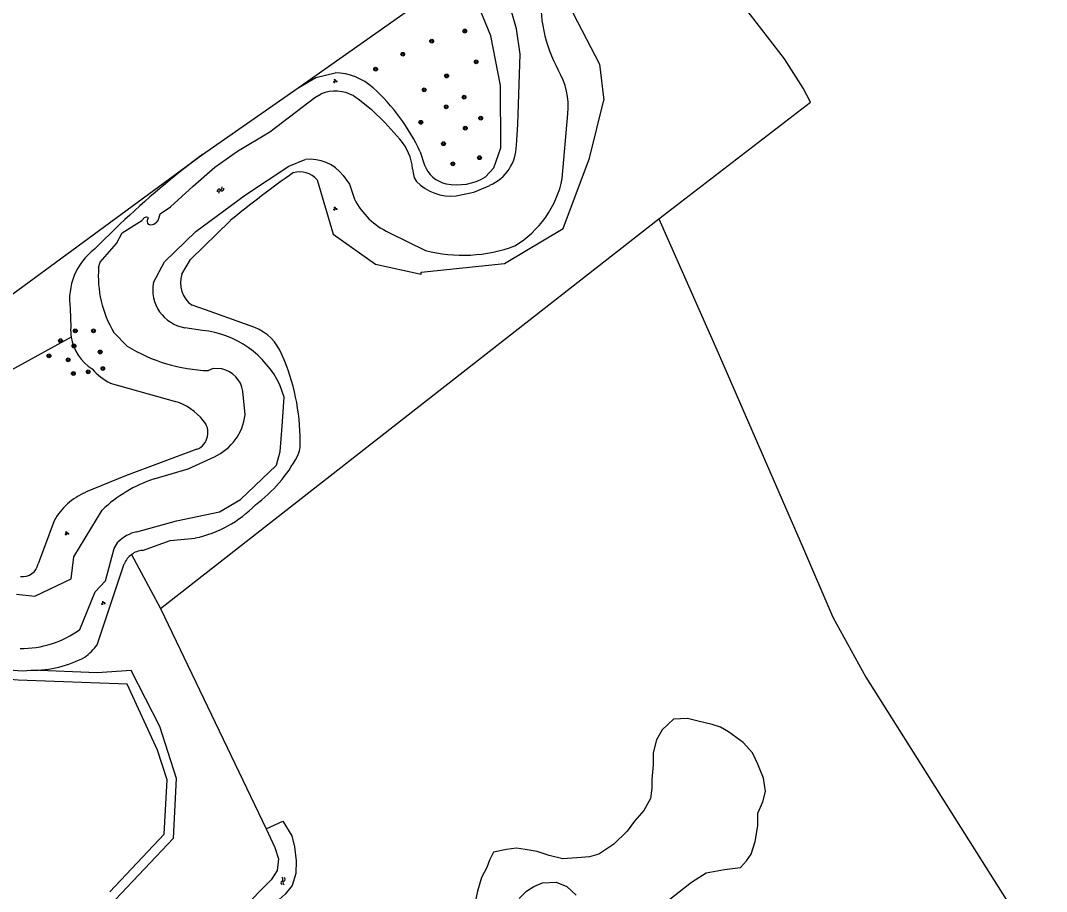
# Model space of a CAD drawing. Extents: x 135999 to 138000, y 396000 to 398501.
# Drawn here: x 136877 to 137094.8, y 396523.3 to 396708.1 of the extents above; entities that cross this region are included whole.
import ezdxf

# ---------------------------------------------------------------- set-up
doc = ezdxf.new("R2010")
doc.units = 0
for name, color, linetype in [('gg-knt-bronhoudergrens', 7, 'Continuous'), ('gg-kntw-bovenkant insteek waterloop', 7, 'Continuous'), ('gg-kntw-waterlijn', 7, 'Continuous'), ('gt-grn-groengrens', 7, 'Continuous'), ('gt-symb-boom', 7, 'Continuous'), ('gt-symb-groenvak', 7, 'Continuous'), ('gt-symb-watersymbool', 7, 'Continuous')]:
    doc.layers.add(name, color=color, linetype=linetype)

# ---------------------------------------------------------------- blocks, each defined once
blk = doc.blocks.new('gt0-BOOM')
at = {"layer": 'gt-symb-boom'}
for radius in [0.4, 0.2]:
    blk.add_circle((0, 0), radius, dxfattribs=at)
blk = doc.blocks.new('gt0-WA')
at = {"layer": 'gt-symb-watersymbool'}
for centre, start, end in [((-0.32, 0.02), 28.0725, 151.9275), ((0.43, 0.42), 208.0725, 331.9275), ((-0.32, -0.43), 28.0725, 151.9275), ((0.43, -0.03), 208.0725, 331.9275)]:
    blk.add_arc(centre, 0.425, start, end, dxfattribs=at)
blk = doc.blocks.new('gt0-GRVAK')
at = {"layer": 'gt-symb-groenvak'}
for p, q in [((-0.11, 0.19), (-0.23, 0.24)), ((-0.18, 0.15), (0.09, 0.15)), ((-0.09, 0.21), (-0.16, 0.32)), ((-0.05, 0.21), (-0.05, 0.39)), ((0, 0.21), (0.06, 0.32)), ((0.02, 0.19), (0.13, 0.24)), ((0.26, -0.05), (0.2, 0.06)), ((0.3, -0.05), (0.3, 0.13)), ((0.35, -0.05), (0.41, 0.06)), ((-0.24, -0.23), (-0.36, -0.18)), ((-0.32, -0.26), (-0.05, -0.26)), ((-0.23, -0.21), (-0.29, -0.1)), ((-0.18, -0.2), (-0.18, -0.02)), ((-0.14, -0.21), (-0.07, -0.1)), ((-0.12, -0.23), (0, -0.18)), ((0.24, -0.07), (0.12, -0.02)), ((0.17, -0.11), (0.44, -0.11)), ((0.37, -0.07), (0.49, -0.02))]:
    blk.add_line(p, q, dxfattribs=at)

msp = doc.modelspace()

# ---------------------------------------------------------------- linework, layer by layer
at = {"layer": 'gg-knt-bronhoudergrens'}
msp.add_line((136935.91, 396693.85), (136964.64, 396714.1), dxfattribs=at)
for points in [[(136740.23, 396593.4), (136753.89, 396594.58), (136772.91, 396593.15), (136790.68, 396594.22), (136802.88, 396596.56), (136809.88, 396602.3), (136819.21, 396615.76), (136824.59, 396621.14), (136831.05, 396625.27), (136838.59, 396627.6), (136843.79, 396628.5), (136847.56, 396629.75), (136915.65, 396679.7)], [(137012.5, 396666.03), (137025.05, 396637.58), (137043.18, 396596.02), (137049.4, 396581.48), (137056.45, 396568.76), (137072.77, 396542.86), (137089.08, 396516.97), (137105.94, 396489.49), (137106.72, 396488.22)]]:
    msp.add_lwpolyline(points, dxfattribs=at)
at = {"layer": 'gg-kntw-bovenkant insteek waterloop'}
for p, q in [((136915.65, 396679.7), (136935.91, 396693.85)), ((136961.83, 396680.23), (136962.74, 396677.45)), ((136892.7, 396659.6), (136898.09, 396664.87)), ((136887.57, 396646.97), (136887.66, 396642.97)), ((136896.06, 396631.16), (136909.86, 396627.28)), ((136884.11, 396601.97), (136880.75, 396592.84)), ((136893.26, 396575.63), (136899.03, 396592.83)), ((136929.14, 396536.55), (136932.7, 396538.21))]:
    msp.add_line(p, q, dxfattribs=at)
for points in [[(136995.99, 396723.48), (136994.8, 396722.05), (136992.85, 396719.25), (136992.93, 396716.57), (136994.31, 396709.6), (136999.87, 396698.88), (137000.79, 396691.21)], [(136975.69, 396674.93), (136977.46, 396676.87), (136978.93, 396681.13), (136978.86, 396694.34), (136976.85, 396704.9), (136974.7, 396710.03)], [(136935.91, 396693.85), (136939.71, 396696), (136943.75, 396697.01)], [(136939.95, 396674.33), (136943.38, 396662.76), (136952.37, 396656.41), (136962.03, 396654.3), (136962.03, 396654.69), (136979.76, 396656.55), (136992.19, 396663.96), (136997.75, 396678.9), (137000.79, 396691.21)], [(136911.24, 396654.28), (136913.06, 396657.38), (136921.53, 396665.64)], [(136926.71, 396642.99), (136916.29, 396646.73), (136913.41, 396647.7)], [(136914.44, 396617.12), (136899.27, 396611.46), (136890.8, 396607.99)], [(136902.86, 396595.67), (136908.79, 396597.77), (136914.1, 396598.29)], [(137013.16, 396520.37), (137019.43, 396525.22), (137022.56, 396527.21), (137026.41, 396527.93), (137029.83, 396528.35), (137031.11, 396529.78), (137032.11, 396531.2), (137032.96, 396533.91), (137033.53, 396537.19), (137033.53, 396539.9), (137034.53, 396542.32), (137035.1, 396544.46), (137034.67, 396547.31), (137033.53, 396550.3), (137032.39, 396552.72), (137030.4, 396554.86), (137027.26, 396557.14), (137025.55, 396558.14), (137023.84, 396558.71), (137020.85, 396559.42), (137018.57, 396559.99), (137015.58, 396559.85), (137013.16, 396557.57), (137012.02, 396555.43), (137011.31, 396552.72), (137011.31, 396550.16), (137011.02, 396547.02), (137011.02, 396545.17), (137010.74, 396543.03), (137009.32, 396540.47), (137007.32, 396538.18), (137005.76, 396536.05), (137002.91, 396533.34), (136999.77, 396531.2), (136997.78, 396530.63), (136996.07, 396530.49), (136992.08, 396530.21), (136989.23, 396530.92), (136986.67, 396531.77), (136984.11, 396532.2), (136982.25, 396532.49), (136980.12, 396532.2), (136977.41, 396531.63), (136976.56, 396529.92), (136975.99, 396528.35), (136974.85, 396526.22), (136973.99, 396523.36), (136973.42, 396520.66)], [(136932.7, 396538.21), (136934.57, 396535.07), (136935.18, 396532.74), (136935.53, 396529.78), (136935.42, 396527.12), (136934.68, 396524.57), (136933.2, 396522.67), (136927.41, 396517.59), (136918.41, 396509.53), (136910.19, 396502.04), (136908.01, 396500)], [(136929.14, 396536.55), (136930.99, 396532.58), (136931.79, 396530.19), (136931.44, 396527.74), (136930.18, 396525.73), (136923.81, 396519.28), (136911.34, 396508.71), (136901.22, 396500)], [(136982.82, 396521.8), (136984.39, 396523.36), (136985.96, 396524.36), (136987.81, 396525.08), (136990.66, 396525.22), (136992.94, 396524.36), (136994.93, 396522.51)]]:
    msp.add_lwpolyline(points, dxfattribs=at)
for centre, radius, start, end in [((136943.54, 396684.57), 12.44, 48.229, 89.0196), ((136923.93, 396662.87), 41.69, 24.6151, 47.9947), ((137029.64, 396527), 190.56, 126.7425, 133.6576), ((137049.73, 396510.92), 200.94, 124.8462, 129.6443), ((136936.25, 396671.08), 4.93, 41.3468, 105.6522), ((136968.89, 396679.88), 6.62, 201.5268, 256.2802), ((136969.56, 396685.17), 11.93, 259.1938, 300.88), ((136900.8, 396648.95), 13.39, 127.2579, 188.4915), ((136916.8, 396652.46), 5.85, 161.8586, 234.593), ((136897.33, 396642.41), 9.69, 176.6935, 188.7645), ((136922.74, 396633.22), 10.55, 22.3541, 67.8842), ((136897.3, 396642.41), 9.66, 188.7564, 238.2661), ((136891.07, 396618.97), 45.27, 359.7076, 23.7926), ((136901.5, 396641.97), 12.1, 219.9693, 243.314), ((136906.16, 396615.53), 12.32, 38.7955, 72.5489), ((136912.98, 396620.64), 3.81, 292.4355, 43.2104), ((136930.82, 396618.13), 5.56, 333.5235, 6.3081), ((136908.4, 396630.39), 31.1, 306.414, 331.7174), ((136896.41, 396595.02), 14.12, 113.413, 150.5482), ((136909.04, 396622.5), 24.73, 281.8072, 316.122), ((136903.3, 396591.08), 4.61, 126.5396, 157.6739), ((136903.3, 396591.08), 4.61, 95.4061, 126.546), ((136877.42, 396593.48), 3.39, 262.8531, 349.0216), ((136882.49, 396583.69), 13.45, 307.3974, 323.2154), ((136877.35, 396589.89), 19.76, 231.7198, 275.6708), ((136879.61, 396593.69), 23.45, 269.2624, 298.1132)]:
    msp.add_arc(centre, radius, start, end, dxfattribs=at)
at = {"layer": 'gg-kntw-waterlijn'}
for p, q in [((136992, 396674.61), (136993.19, 396688.34)), ((136904.08, 396664.92), (136904.32, 396664.81)), ((136955.17, 396663.14), (136962.96, 396659.32)), ((136915.63, 396642.34), (136911.89, 396642.91)), ((136899.67, 396639.01), (136896.8, 396641.92)), ((136924.67, 396624.43), (136924.21, 396629.48))]:
    msp.add_line(p, q, dxfattribs=at)
for points in [[(136982.28, 396681.64), (136982.57, 396686.06), (136983.08, 396701), (136982.28, 396706.39), (136980.66, 396712.05)], [(136906.39, 396666.1), (136906.63, 396667.12), (136908.81, 396668.58), (136913.64, 396672.99), (136918.25, 396677.01), (136923.06, 396680.36), (136929.92, 396684.51), (136939.5, 396691.8), (136940.8, 396692.56)], [(136947.72, 396692.14), (136948.94, 396691.31), (136951.53, 396689.21), (136954.34, 396686.46), (136957.48, 396682.93)], [(136905.2, 396652.54), (136907.53, 396656.93), (136914.24, 396663.35), (136924.73, 396671.15), (136933.94, 396677.21), (136937.45, 396678.65)], [(136960.22, 396676.62), (136960.33, 396675.8), (136960.57, 396674.72), (136961.05, 396673.92)], [(136945.49, 396675.26), (136946.82, 396673.41), (136947.89, 396670.2)], [(136969.44, 396670.89), (136973.2, 396671.68), (136976.64, 396673.14)], [(136893.58, 396655.71), (136893.88, 396656.86), (136897.38, 396660.79), (136898.57, 396663.04), (136902.78, 396665.7), (136903.29, 396666.31), (136903.75, 396666.46), (136903.99, 396666.4), (136904.1, 396666.24), (136903.93, 396665.91)], [(136919.7, 396634.17), (136917.87, 396634.27), (136916.93, 396633.83)], [(136901.7, 396599.62), (136910.08, 396601.9), (136919.23, 396603.87), (136923.7, 396606.48), (136931.36, 396613.77), (136932.13, 396616.66), (136932.53, 396622.05), (136932.98, 396628.17), (136932.05, 396630.8)], [(136905.35, 396610.82), (136912.56, 396612.97), (136918.16, 396615.52)], [(136876.17, 396586.37), (136880.07, 396585.93), (136887.72, 396589.61), (136888.31, 396594.31), (136894.3, 396604.2)], [(136889.61, 396578.9), (136892.82, 396586.86), (136895.07, 396589.22), (136896.84, 396596.08), (136897.65, 396597.38)]]:
    msp.add_lwpolyline(points, dxfattribs=at)
for centre, radius, start, end in [((137018.3, 396712.29), 30.9, 175.2981, 208.3557), ((136978.19, 396689.84), 15.08, 354.3093, 31.0582), ((136943.8, 396684.82), 8.3, 61.8347, 111.2413), ((136949.66, 396675.78), 10.59, 4.508, 42.4161), ((136972.71, 396681.87), 9.57, 294.2292, 358.6213), ((136938.3, 396669.44), 9.25, 38.963, 95.257), ((136968.49, 396681.38), 10.53, 225.0962, 275.2021), ((136970.78, 396678.83), 21.63, 301.0364, 348.7628), ((136961.69, 396677.15), 15.45, 206.7126, 245.0521), ((136904.78, 396665.53), 0.927, 155.8929, 221.0494), ((136904.58, 396666.69), 1.9, 261.9242, 341.8973), ((136970.91, 396689.75), 31.45, 255.35, 290.5254), ((136916.94, 396653.89), 23.43, 175.5438, 210.7172), ((136913.28, 396651.01), 8.22, 169.3033, 260.3083), ((136913.43, 396621.75), 20.71, 25.9313, 83.8909), ((136917.94, 396668.5), 34.69, 238.2157, 268.3328), ((136918.56, 396628.56), 5.72, 9.2105, 78.4858), ((136913.37, 396625.84), 11.38, 294.9057, 352.8953), ((136914.67, 396582.74), 29.59, 108.3703, 133.516), ((136903.37, 396591.82), 7.97, 102.0649, 135.7674), ((136877.22, 396595.77), 20.93, 269.2006, 306.3002)]:
    msp.add_arc(centre, radius, start, end, dxfattribs=at)
at = {"layer": 'gt-grn-groengrens'}
for p, q in [((136906.72, 396583.31), (137012.5, 396666.03)), ((136900.55, 396594.79), (136906.72, 396583.31)), ((136906.72, 396583.31), (136929.14, 396536.55))]:
    msp.add_line(p, q, dxfattribs=at)
for points in [[(137012.5, 396666.03), (137044.67, 396690.76), (137043.15, 396693.73), (137039.16, 396699.99), (137031.95, 396709.34), (137022.35, 396722.07), (137019.89, 396725), (137007.55, 396731.44)], [(136887.76, 396640.94), (136875.03, 396633.89), (136873.03, 396632.58)], [(136895.93, 396523.23), (136907.52, 396535.43), (136908.11, 396546.99), (136906.08, 396553.26), (136899.65, 396567.29), (136876.47, 396568.09), (136866.88, 396568.89), (136853.3, 396581.68), (136848.11, 396590.57), (136845.96, 396589.91), (136837.1, 396584.85), (136822.18, 396575.44), (136811.05, 396568.62)], [(136761.26, 396526.4), (136769.48, 396532.64), (136776.62, 396527.77), (136787.34, 396527.77), (136796.76, 396527.77), (136809.76, 396526.79), (136822.42, 396523.22), (136835.42, 396519.65), (136849.06, 396516.72), (136858.15, 396513.48), (136872.12, 396515.42), (136884.79, 396515.42), (136897.13, 396521.6), (136909.48, 396534.59), (136910.13, 396547.26), (136906.55, 396558.3), (136900.5, 396570.17), (136893.26, 396569.69), (136879.31, 396570.24)]]:
    msp.add_lwpolyline(points, dxfattribs=at)

# ---------------------------------------------------------------- block references
at = {"layer": 'gt-symb-boom'}
for p in [(136971.29, 396705.89), (136964.27, 396703.74), (136958.13, 396700.96), (136973.71, 396699.36), (136952.38, 396697.79), (136967.44, 396696.36), (136962.68, 396693.41), (136971.15, 396691.86), (136967.36, 396689.81), (136961.97, 396686.52), (136974.68, 396687.39), (136971.41, 396685.27), (136966.78, 396681.97), (136968.76, 396677.69), (136974.42, 396679), (136888.63, 396642.27), (136892.48, 396642.26), (136885.48, 396640.16), (136888.34, 396639.05), (136883.04, 396636.95), (136887.13, 396636.1), (136893.9, 396637.78), (136891.35, 396633.56), (136894.49, 396634.25), (136888.22, 396633.19)]:
    msp.add_blockref('gt0-BOOM', p, dxfattribs=at)
at = {"layer": 'gt-symb-groenvak'}
for p in [(136943.79, 396695.26), (136943.79, 396668.18), (136886.81, 396599.27), (136894.54, 396584.51)]:
    msp.add_blockref('gt0-GRVAK', p, dxfattribs=at)
at = {"layer": 'gt-symb-watersymbool'}
for p, rotation in [((136919.39, 396672.1), 44.99999999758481), ((136932.7, 396525.42), 90)]:
    msp.add_blockref('gt0-WA', p, dxfattribs=dict(at, rotation=rotation))

doc.saveas('drawing.dxf')
